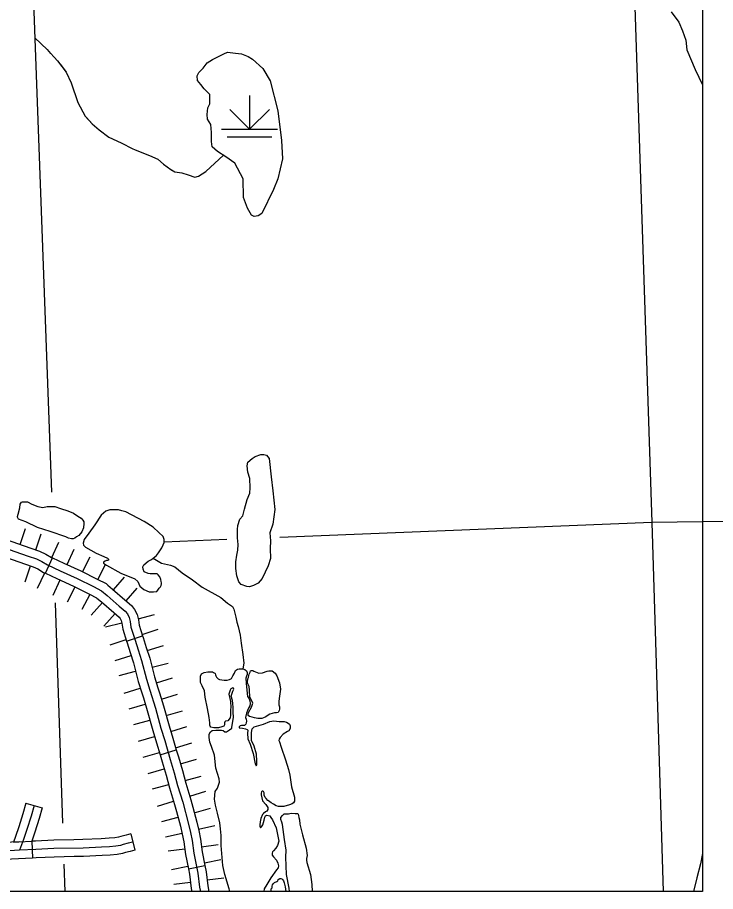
# Model space of a CAD drawing. Extents: x -117616 to 64730, y 54117 to 789866.
# Drawn here: x 63732.9 to 63857.1, y 54389.3 to 54544.9 of the extents above; entities that cross this region are included whole.
import ezdxf

# ---------------------------------------------------------------- set-up
doc = ezdxf.new("R2010")
doc.units = 0
for name, color, linetype in [('29', 7, 'Continuous'), ('32', 7, 'Continuous'), ('35', 7, 'Continuous'), ('4', 7, 'Continuous'), ('43', 7, 'Continuous'), ('44', 7, 'Continuous'), ('45', 7, 'Continuous'), ('46', 7, 'Continuous'), ('47', 7, 'Continuous'), ('5', 7, 'Continuous'), ('R_Dimension', 7, 'Continuous'), ('R_No Plot', 7, 'Continuous')]:
    doc.layers.add(name, color=color, linetype=linetype)

msp = doc.modelspace()

# ---------------------------------------------------------------- linework, layer by layer
at = {"layer": '29'}
for p, q in [((63733.38, 54451.09), (63734.37, 54453.92)), ((63736.18, 54450.12), (63737.12, 54452.97)), ((63736.18, 54450.12), (63737.12, 54452.97)), ((63739.03, 54448.76), (63740.29, 54451.48)), ((63741.76, 54447.5), (63743, 54450.23)), ((63744.52, 54446.22), (63745.87, 54448.91)), ((63744.52, 54446.22), (63745.87, 54448.91)), ((63734.31, 54444.42), (63735.25, 54447.27)), ((63734.31, 54444.42), (63735.25, 54447.27)), ((63747.23, 54444.87), (63748.61, 54447.53)), ((63736.52, 54443.31), (63737.78, 54446.03)), ((63739.26, 54442.05), (63740.51, 54444.78)), ((63750, 54443.02), (63751.98, 54445.28)), ((63741.84, 54440.86), (63743.18, 54443.54)), ((63741.84, 54440.86), (63743.18, 54443.54)), ((63752.27, 54441.04), (63754.25, 54443.29)), ((63752.27, 54441.04), (63754.25, 54443.29)), ((63744.46, 54439.54), (63745.85, 54442.21)), ((63746.06, 54438.49), (63748.03, 54440.75)), ((63748.31, 54436.53), (63750.29, 54438.79)), ((63748.31, 54436.53), (63750.29, 54438.79)), ((63754.39, 54437.87), (63757.3, 54438.6)), ((63748.57, 54436.42), (63751.48, 54437.14)), ((63755.11, 54435.07), (63757.97, 54435.99)), ((63749.4, 54433.23), (63752.25, 54434.15)), ((63756.03, 54432.21), (63758.89, 54433.11)), ((63756.03, 54432.21), (63758.89, 54433.11)), ((63750.31, 54430.4), (63753.17, 54431.3)), ((63750.31, 54430.4), (63753.17, 54431.3)), ((63756.87, 54429.24), (63759.77, 54429.97)), ((63751.05, 54427.76), (63753.96, 54428.5)), ((63757.65, 54426.44), (63760.51, 54427.35)), ((63751.94, 54424.61), (63754.79, 54425.52)), ((63758.54, 54423.55), (63761.41, 54424.43)), ((63758.54, 54423.55), (63761.41, 54424.43)), ((63752.81, 54421.8), (63755.68, 54422.68)), ((63752.81, 54421.8), (63755.68, 54422.68)), ((63759.39, 54420.64), (63762.28, 54421.44)), ((63753.61, 54419.03), (63756.5, 54419.83)), ((63760.21, 54417.78), (63763.08, 54418.65)), ((63754.46, 54416.05), (63757.34, 54416.92)), ((63761.07, 54414.9), (63763.94, 54415.76)), ((63761.07, 54414.9), (63763.94, 54415.76)), ((63755.32, 54413.19), (63758.19, 54414.05)), ((63755.32, 54413.19), (63758.19, 54414.05)), ((63761.92, 54412.03), (63764.8, 54412.88)), ((63756.17, 54410.32), (63759.05, 54411.17)), ((63762.74, 54409.09), (63765.64, 54409.86)), ((63756.94, 54407.56), (63759.84, 54408.33)), ((63763.58, 54406.28), (63766.45, 54407.16)), ((63763.58, 54406.28), (63766.45, 54407.16)), ((63757.85, 54404.52), (63760.72, 54405.4)), ((63757.85, 54404.52), (63760.72, 54405.4)), ((63764.4, 54403.33), (63767.3, 54404.11)), ((63758.6, 54401.78), (63761.5, 54402.56)), ((63765.14, 54400.37), (63768.07, 54401.04)), ((63759.29, 54399.04), (63762.22, 54399.7)), ((63765.68, 54397.27), (63768.66, 54397.65)), ((63765.68, 54397.27), (63768.66, 54397.65)), ((63759.73, 54396.52), (63762.71, 54396.9)), ((63759.73, 54396.52), (63762.71, 54396.9)), ((63766.19, 54394.43), (63769.13, 54395.02)), ((63760.31, 54393.24), (63763.25, 54393.84)), ((63760.73, 54390.63), (63763.71, 54390.99)), ((63766.69, 54391.35), (63769.67, 54391.71))]:
    msp.add_line(p, q, dxfattribs=at)
for points in [[(63730.25, 54450.6), (63734.82, 54448.99)], [(63734.82, 54448.99), (63736.31, 54448.5), (63737.25, 54448.04), (63738.27, 54447.46), (63740.55, 54446.41), (63743.56, 54445.03), (63746.43, 54443.59), (63747.86, 54442.85), (63748.88, 54442.01), (63751.05, 54440.12), (63752.1, 54439.19), (63752.48, 54438.71), (63752.79, 54438.1), (63752.97, 54437.38), (63753.12, 54436.36), (63753.86, 54434.05), (63754.42, 54432.31), (63755.01, 54430.45), (63755.86, 54427.12), (63756.49, 54425.13), (63757.47, 54421.96), (63758.46, 54418.38), (63759.13, 54416.18), (63760.12, 54412.83), (63760.84, 54410.42), (63761.43, 54408.2), (63762.35, 54405.2), (63763.39, 54401.29), (63763.73, 54399.83), (63764.03, 54398.37), (63764.31, 54396.15), (63765.03, 54392.59), (63765.34, 54390.06), (63765.49, 54389.3)]]:
    msp.add_lwpolyline(points, dxfattribs=at)
at = {"layer": '32'}
for p, q in [((63734.44, 54405.01), (63737.33, 54404.18)), ((63735.47, 54398.26), (63735.61, 54395.26))]:
    msp.add_line(p, q, dxfattribs=at)
for points in [[(63734.44, 54405.01), (63733.9, 54403.14), (63733.19, 54400.82), (63732.58, 54399.08), (63732.21, 54398.09), (63733.2, 54398.14), (63735.47, 54398.26)], [(63735.89, 54404.6), (63735.34, 54402.71), (63734.61, 54400.35), (63733.99, 54398.58), (63733.28, 54396.64)], [(63737.33, 54404.18), (63736.78, 54402.28), (63736.04, 54399.88), (63735.47, 54398.26)], [(63733.21, 54398.14), (63730.51, 54398.01), (63724.64, 54397.77), (63722.67, 54397.69)], [(63733.28, 54396.64), (63730.58, 54396.51)], [(63735.61, 54395.26), (63734.36, 54395.19), (63730.65, 54395.01), (63724.76, 54394.77), (63722.79, 54394.69)]]:
    msp.add_lwpolyline(points, dxfattribs=at)
at = {"layer": '35'}
for points in [[(63849.26, 54545.9), (63850.6, 54544.05), (63851.28, 54542.53), (63851.85, 54540.88), (63852.05, 54539.16), (63853.53, 54535.66), (63854.85, 54532.93)], [(63740.57, 54457.49), (63741.9, 54457.07), (63742.89, 54456.64), (63743.69, 54456.11), (63744.24, 54455.75), (63744.58, 54455.39), (63744.71, 54455.09), (63744.74, 54454.81), (63744.68, 54454.07), (63744.37, 54453.35), (63743.84, 54452.71), (63743.43, 54452.43), (63743.15, 54452.18), (63742.84, 54452.08), (63742.53, 54452.1), (63742.02, 54452.23), (63741.54, 54452.45), (63738.73, 54453.4), (63736.48, 54454.11), (63734.4, 54455.14), (63733.12, 54455.62), (63732.98, 54455.82), (63732.94, 54455.95), (63732.94, 54456.06), (63733.05, 54456.47), (63733.35, 54457.59), (63733.38, 54458.27), (63733.66, 54458.59), (63733.82, 54458.69), (63734.74, 54458.66), (63735.5, 54458.27), (63736.53, 54457.87), (63737.47, 54457.69), (63738.21, 54457.84), (63738.77, 54457.82), (63739.57, 54457.82), (63740.57, 54457.49)], [(63757.66, 54449.1), (63758.02, 54449.58), (63758.62, 54450.48), (63758.83, 54451.02), (63759.04, 54451.44), (63759.01, 54451.98), (63758.83, 54452.51), (63758.08, 54453.23), (63757.06, 54454.16), (63755.47, 54455.18), (63752.24, 54456.92), (63751.49, 54457.07), (63750.89, 54457.25), (63749.99, 54457.25), (63749.36, 54457.25), (63748.64, 54457.04), (63747.83, 54456.29), (63746.69, 54454.61), (63745.62, 54453.11), (63744.81, 54451.95), (63744.63, 54451.32), (63744.66, 54450.96), (63745.02, 54450.63), (63746.96, 54449.55), (63748.28, 54448.92), (63748.97, 54448.65), (63749.12, 54448.47), (63749.12, 54448.29), (63748.97, 54448.23), (63748.76, 54448.23), (63748.52, 54448.11), (63748.22, 54447.93), (63748.25, 54447.75), (63748.79, 54447.39), (63751.34, 54445.95), (63753.83, 54444.99), (63754.34, 54444.51), (63754.73, 54443.67), (63755.41, 54443.04), (63756.37, 54442.68), (63756.76, 54442.65), (63757.12, 54442.68), (63757.75, 54442.74), (63757.93, 54442.95), (63758.14, 54443.28), (63758.38, 54443.52), (63758.5, 54443.79), (63758.53, 54444.06), (63758.53, 54444.27), (63758.47, 54444.51), (63758.44, 54444.84), (63758.26, 54445.35), (63757.99, 54445.71), (63757.81, 54445.86), (63757.48, 54445.86), (63757.03, 54445.83), (63756.52, 54445.83), (63756.16, 54445.92), (63755.5, 54446.19), (63755.27, 54446.67), (63755.24, 54447.09), (63755.44, 54447.45), (63756.19, 54448.14), (63756.76, 54448.41), (63757.66, 54449.1)], [(63757.09, 54448.66), (63758.54, 54447.78), (63760.13, 54447.41), (63760.94, 54447.1), (63762.25, 54446.01), (63764.05, 54444.79), (63765.79, 54443.46), (63769.12, 54441.65), (63770.3, 54440.65), (63771.17, 54440.03), (63771.42, 54439.57), (63771.76, 54438.13), (63771.98, 54437.23), (63772.23, 54436.48), (63772.57, 54434.96), (63772.72, 54433.53), (63773.04, 54431.47), (63773.19, 54429.98), (63773.05, 54428.95)], [(63770.71, 54389.3), (63770.59, 54389.75), (63769.84, 54392.34), (63769.47, 54393.92), (63769.15, 54397.5), (63769.15, 54399.27), (63769.04, 54400.45), (63768.96, 54401.52), (63768.54, 54403.23), (63768.14, 54404.66), (63767.98, 54405.72), (63768.12, 54407.1), (63768.51, 54407.69), (63768.9, 54408.75), (63768.84, 54409.37), (63768.23, 54411.25), (63767.98, 54413.58), (63767.44, 54415.09), (63767.16, 54415.9), (63767.05, 54416.69), (63767.05, 54417.34), (63767.25, 54417.73), (63767.58, 54417.95), (63768.2, 54418.04), (63768.62, 54418.04), (63769.24, 54418.01), (63769.52, 54417.98), (63769.8, 54417.73), (63770.13, 54417.73), (63770.64, 54418.09), (63771.09, 54418.37), (63771.09, 54418.54), (63771.37, 54420.31), (63771.31, 54421.29), (63771.34, 54422.05), (63771.23, 54422.78), (63771.17, 54423.31), (63770.95, 54424.09), (63771.25, 54424.94), (63771.4, 54425.3), (63771.37, 54425.53), (63771.23, 54425.55), (63770.92, 54425.41), (63770.75, 54425.13), (63770.53, 54424.43), (63770.81, 54423.14), (63770.89, 54422.05), (63770.81, 54421.71), (63770.83, 54421.29), (63770.83, 54420.7), (63770.75, 54420.22), (63770.36, 54419.69), (63769.97, 54419.64), (63769.8, 54419.49), (63769.77, 54419.35), (63769.77, 54418.96), (63769.66, 54418.74), (63769.27, 54418.6), (63768.68, 54418.46), (63767.89, 54418.46), (63767.36, 54418.54), (63767.19, 54418.74), (63767.16, 54418.93), (63767.16, 54419.33), (63767.02, 54420.31), (63766.74, 54421.91), (63766.35, 54423.93), (63766.21, 54425.05), (63765.82, 54425.89), (63765.51, 54426.51), (63765.48, 54427.07), (63765.51, 54427.66), (63765.68, 54428.08), (63766.13, 54428.3), (63766.8, 54428.39), (63767.11, 54428.39), (63767.64, 54428.39), (63767.81, 54428.3), (63768.06, 54428.16)], [(63771, 54427.25), (63771.27, 54427.7), (63771.54, 54428.19), (63771.71, 54428.64), (63772.08, 54428.87), (63772.4, 54428.97), (63772.72, 54428.97), (63773.05, 54428.95), (63773.38, 54428.81), (63773.7, 54428.57), (63773.81, 54428.32), (63773.8, 54427.95), (63773.69, 54427.63), (63773.57, 54427.31), (63773.61, 54426.39), (63773.83, 54424.56), (63773.89, 54424.02), (63774.1, 54423.75), (63774.27, 54423.26), (63774.32, 54422.76), (63774.26, 54422.34), (63774.1, 54422.05), (63773.88, 54421.54), (63773.67, 54421.05), (63773.53, 54420.31), (63773.62, 54419.98), (63773.7, 54419.63), (63773.62, 54419.33), (63773.56, 54419.12), (63773.32, 54418.85), (63773.1, 54418.85), (63772.81, 54418.84), (63772.53, 54418.8), (63772.4, 54418.64), (63772.4, 54418.47), (63772.49, 54418.44), (63772.95, 54418.36), (63773.48, 54418.28), (63773.8, 54418.15), (63773.94, 54418.01), (63773.89, 54417.51)], [(63775, 54428.54), (63775.87, 54428.18), (63776.54, 54428.22), (63777.38, 54428.52), (63777.68, 54428.58), (63778.23, 54428.56), (63778.81, 54428.2), (63779.06, 54427.72), (63779.56, 54426.47), (63779.72, 54425.3), (63779.54, 54424.05), (63779.46, 54423.18), (63779.42, 54422.54), (63779.54, 54422.18), (63779.54, 54421.79), (63779.5, 54421.55), (63779.34, 54421.19), (63779, 54421.13), (63778.69, 54421.13), (63777.81, 54420.89), (63776.98, 54420.32), (63776.69, 54420.22), (63776.39, 54420.12), (63776.05, 54420.12), (63775.69, 54420.12), (63775.12, 54420.22), (63774.7, 54420.32), (63774.2, 54420.48), (63773.97, 54420.65), (63773.99, 54420.83), (63774.05, 54421.15), (63774.58, 54422.1), (63774.8, 54422.82), (63774.58, 54423.39), (63774.3, 54423.93), (63774.22, 54425.16), (63774.16, 54425.78), (63774.01, 54426.01), (63773.91, 54426.25), (63773.87, 54426.65), (63773.91, 54427.15), (63774.01, 54427.4), (63774.1, 54427.74), (63774.14, 54428), (63774.32, 54428.34), (63774.41, 54428.56), (63774.59, 54428.62), (63774.8, 54428.62), (63775, 54428.54)], [(63768.06, 54428.16), (63768.12, 54428.11), (63768.17, 54427.88), (63768.23, 54427.71), (63768.34, 54427.49), (63768.62, 54427.18), (63768.87, 54427.07), (63769.71, 54426.93), (63770.22, 54426.93), (63770.64, 54427.04), (63771, 54427.25)], [(63773.89, 54417.51), (63773.92, 54416.5), (63774.31, 54415.51), (63774.88, 54413.9), (63775.24, 54412.04), (63775.41, 54411.7), (63775.48, 54411.72), (63775.51, 54411.88), (63775.55, 54412.52), (63775.48, 54413.74), (63775.04, 54415.17), (63774.59, 54416.21), (63774.55, 54416.92), (63774.55, 54417.6), (63774.71, 54418.28), (63775.06, 54418.6), (63776.69, 54419.1), (63777.83, 54419.59), (63778.54, 54419.71), (63779.47, 54419.58), (63780.41, 54419.54), (63780.79, 54419.42), (63781.12, 54419.29), (63781.35, 54419.07), (63781.46, 54418.79), (63781.47, 54418.53), (63781.44, 54418.32), (63781.19, 54417.93), (63781, 54417.76), (63780.19, 54417.3), (63779.65, 54416.72), (63779.47, 54416.44), (63779.44, 54416.21), (63779.58, 54415.93), (63779.88, 54415), (63780.61, 54412.75), (63781.14, 54411.01), (63781.37, 54410.02), (63781.72, 54407.91), (63782.2, 54406.07), (63782.2, 54405.4), (63782.04, 54405.09), (63781.78, 54404.9), (63781.34, 54404.73), (63780.3, 54404.46), (63779.36, 54404.46), (63778.95, 54404.55), (63778.5, 54404.83), (63778.07, 54405.06), (63777.81, 54405.28), (63777.77, 54405.3), (63777.49, 54405.5), (63777.16, 54405.85), (63777.02, 54406.04), (63776.85, 54406.48), (63776.81, 54406.87), (63776.69, 54407.12), (63776.6, 54407.18), (63776.5, 54407.18), (63776.38, 54407.06), (63776.31, 54406.81), (63776.3, 54406.52), (63776.56, 54405.43), (63777.14, 54404.81), (63777.5, 54404.26), (63777.5, 54404.04), (63777.45, 54403.89), (63777.28, 54403.6), (63777.06, 54403.46), (63776.7, 54403.19), (63776.53, 54402.99), (63776.26, 54402.29), (63776.12, 54401.73), (63776.07, 54401.17), (63776.04, 54400.86), (63776.17, 54400.71), (63776.26, 54400.71), (63776.34, 54400.83), (63776.6, 54401.2), (63776.82, 54402), (63776.94, 54402.51), (63777.09, 54402.8), (63777.28, 54402.87), (63777.81, 54402.75), (63778.01, 54402.48), (63778.32, 54402.05), (63778.95, 54400.64), (63779.41, 54398.29), (63779.22, 54397.51), (63778.88, 54397), (63778.47, 54396.52), (63778.3, 54396.39), (63778.25, 54396.13), (63778.23, 54395.79), (63778.49, 54395.45), (63779.05, 54394.89), (63779.27, 54394.36), (63779.37, 54393.87), (63779.34, 54393.53), (63779.03, 54393.17), (63778.03, 54391.74)], [(63781.31, 54389.3), (63781.25, 54389.91), (63780.78, 54392.32), (63780.68, 54395.44), (63780.76, 54396.68), (63780.45, 54398.55), (63780.11, 54401.26), (63779.99, 54401.64), (63779.82, 54402.12), (63779.82, 54402.5), (63780.09, 54402.84), (63780.41, 54403.11), (63781.18, 54403.13), (63781.65, 54403.23), (63782.32, 54403.21), (63782.76, 54403.17), (63782.86, 54403.05), (63782.93, 54402.86), (63783.01, 54402.48), (63783.1, 54402.06), (63783.2, 54401.28), (63783.64, 54399.37), (63784.33, 54397.03), (63784.48, 54395.71), (63784.38, 54395.2), (63784.38, 54394.89), (63784.42, 54394.45)], [(63784.42, 54394.45), (63785.05, 54392.3), (63785.32, 54390.56), (63785.38, 54389.3)], [(63778.03, 54391.74), (63777.28, 54390.55), (63776.82, 54389.75), (63776.76, 54389.3)], [(63778.09, 54389.3), (63778.08, 54389.32), (63778.05, 54389.62), (63778.06, 54389.76), (63778.23, 54389.95), (63778.27, 54390.25), (63778.32, 54390.5), (63778.5, 54390.75), (63778.69, 54390.9), (63779.08, 54391.07), (63779.23, 54391.18), (63779.33, 54391.41)], [(63779.33, 54391.41), (63779.59, 54391.59), (63779.78, 54391.6), (63779.97, 54391.55), (63780.1, 54391.42), (63780.27, 54391.18), (63780.4, 54390.82), (63780.59, 54390.16), (63780.67, 54389.3)]]:
    msp.add_lwpolyline(points, dxfattribs=at)
at = {"layer": '4'}
for points in [[(63854.85, 54455.14), (63845.82, 54455), (63779.64, 54452.34)], [(63770.16, 54451.96), (63759.03, 54451.52)]]:
    msp.add_lwpolyline(points, dxfattribs=at)
at = {"layer": '43'}
for points in [[(63735.99, 54541.28), (63738.2, 54539.18), (63740.08, 54537.19), (63741.57, 54535.2), (63742.51, 54533.26), (63743.67, 54529.77), (63745, 54527.34), (63746.22, 54525.96), (63747.49, 54524.91), (63749.2, 54523.58), (63751.36, 54522.58), (63753.46, 54521.53), (63756.44, 54520.31), (63757.88, 54519.71), (63758.93, 54518.82), (63760.2, 54517.82), (63760.92, 54517.44), (63762.19, 54517.27), (63763.3, 54516.88), (63764.51, 54516.5), (63765.12, 54516.66), (63765.78, 54517.05), (63766.46, 54517.48), (63769.59, 54520.41)], [(63735.99, 54541.28), (63738.2, 54539.18), (63738.83, 54538.52)], [(63740.57, 54536.54), (63741.57, 54535.2), (63742.51, 54533.26), (63743.67, 54529.77), (63743.87, 54529.41)], [(63745.19, 54527.13), (63746.22, 54525.96), (63747.49, 54524.91), (63749.2, 54523.58), (63751.36, 54522.58), (63751.51, 54522.51)], [(63753.88, 54521.36), (63756.44, 54520.31), (63757.88, 54519.71), (63758.93, 54518.82), (63760.2, 54517.82), (63760.74, 54517.54)], [(63763.28, 54516.89), (63763.3, 54516.88), (63764.51, 54516.5), (63765.12, 54516.66), (63765.78, 54517.05), (63766.46, 54517.48), (63769.59, 54520.41)]]:
    msp.add_lwpolyline(points, dxfattribs=at)
at = {"layer": '44'}
for p, q in [((63774.22, 54531), (63774.22, 54525)), ((63774.22, 54525), (63770.69, 54528.54)), ((63774.22, 54525), (63777.76, 54528.54)), ((63769.22, 54525), (63779.22, 54525)), ((63770.22, 54523.64), (63778.22, 54523.64))]:
    msp.add_line(p, q, dxfattribs=at)
at = {"layer": '45'}
for p, q in [((63737.93, 54445.96), (63739.18, 54448.69)), ((63752.34, 54433.88), (63755.2, 54434.8)), ((63758.31, 54413.66), (63761.18, 54414.52)), ((63753.1, 54399.55), (63753.83, 54396.64)), ((63763.35, 54393.32), (63766.29, 54393.92))]:
    msp.add_line(p, q, dxfattribs=at)
for points in [[(63729.23, 54452.55), (63730.75, 54452.02), (63735.31, 54450.41), (63736.87, 54449.9), (63737.95, 54449.37), (63738.96, 54448.79), (63739.18, 54448.69)], [(63730.25, 54450.6), (63734.82, 54448.99)], [(63728.23, 54449.73), (63729.75, 54449.19), (63734.34, 54447.57), (63735.74, 54447.11), (63736.55, 54446.72), (63737.58, 54446.12), (63737.93, 54445.96)], [(63734.82, 54448.99), (63736.31, 54448.5), (63737.25, 54448.04), (63738.27, 54447.46), (63740.55, 54446.41), (63743.56, 54445.03), (63746.43, 54443.59), (63747.86, 54442.85), (63748.88, 54442.01), (63751.05, 54440.12), (63752.1, 54439.19), (63752.48, 54438.71), (63752.79, 54438.1), (63752.97, 54437.38), (63753.12, 54436.36), (63753.86, 54434.05), (63754.42, 54432.31), (63755.01, 54430.45), (63755.86, 54427.12), (63756.49, 54425.13), (63757.47, 54421.96), (63758.46, 54418.38), (63759.13, 54416.18), (63760.12, 54412.83), (63760.84, 54410.42), (63761.43, 54408.2), (63762.35, 54405.2), (63763.39, 54401.29), (63763.73, 54399.83), (63764.03, 54398.37), (63764.31, 54396.15), (63765.03, 54392.59), (63765.34, 54390.06), (63765.49, 54389.3)], [(63739.18, 54448.69), (63741.17, 54447.77), (63744.21, 54446.38), (63747.11, 54444.93), (63748.69, 54444.11), (63748.99, 54443.86)], [(63737.93, 54445.96), (63739.92, 54445.04), (63742.91, 54443.67), (63745.74, 54442.26), (63747.02, 54441.59), (63747.08, 54441.55)], [(63748.99, 54443.86), (63749.85, 54443.15), (63752.04, 54441.24), (63753.19, 54440.23), (63753.75, 54439.52), (63754.2, 54438.62), (63754.44, 54437.67), (63754.59, 54436.7), (63755.2, 54434.8)], [(63747.08, 54441.55), (63747.91, 54440.86), (63750.06, 54438.99), (63751.01, 54438.16), (63751.21, 54437.9), (63751.37, 54437.57), (63751.49, 54437.09), (63751.66, 54436.01), (63752.34, 54433.88)], [(63755.2, 54434.8), (63755.29, 54434.51), (63755.85, 54432.77), (63756.46, 54430.86), (63757.3, 54427.54), (63757.93, 54425.58), (63758.21, 54424.66)], [(63752.34, 54433.88), (63752.43, 54433.59), (63752.99, 54431.86), (63753.57, 54430.04), (63754.41, 54426.71), (63755.06, 54424.68), (63755.34, 54423.78)], [(63755.34, 54423.78), (63756.03, 54421.54), (63757.02, 54417.96), (63757.69, 54415.75), (63758.31, 54413.66)], [(63758.21, 54424.66), (63758.91, 54422.38), (63759.9, 54418.79), (63760.56, 54416.61), (63761.18, 54414.52)], [(63761.18, 54414.52), (63761.56, 54413.25), (63762.28, 54410.83), (63762.87, 54408.61), (63763.79, 54405.62), (63764.13, 54404.34)], [(63758.31, 54413.66), (63758.69, 54412.4), (63759.39, 54410.02), (63759.98, 54407.78), (63760.9, 54404.79), (63761.23, 54403.56)], [(63761.23, 54403.56), (63761.94, 54400.93), (63762.26, 54399.51), (63762.55, 54398.13), (63762.83, 54395.91), (63763.35, 54393.32)], [(63764.13, 54404.34), (63764.85, 54401.65), (63765.19, 54400.15), (63765.51, 54398.62), (63765.8, 54396.39), (63766.29, 54393.92)], [(63753.1, 54399.55), (63752.27, 54399.34), (63751.33, 54399.11), (63750.9, 54398.97), (63750.27, 54398.86), (63749.22, 54398.77), (63747.84, 54398.7), (63744.58, 54398.54), (63742.97, 54398.51)], [(63753.46, 54398.1), (63752.63, 54397.89), (63751.75, 54397.67), (63751.27, 54397.51), (63750.46, 54397.37), (63749.32, 54397.28), (63747.91, 54397.2), (63744.63, 54397.04), (63739.42, 54396.93), (63736.2, 54396.8), (63733.28, 54396.64)], [(63742.97, 54398.51), (63739.37, 54398.43), (63736.13, 54398.29), (63735.47, 54398.26)], [(63753.83, 54396.64), (63752.99, 54396.43), (63752.16, 54396.22), (63751.63, 54396.05), (63750.65, 54395.88), (63749.42, 54395.78), (63747.99, 54395.7), (63744.68, 54395.54), (63743.04, 54395.51)], [(63743.04, 54395.51), (63739.47, 54395.43), (63736.27, 54395.3), (63735.61, 54395.26)], [(63763.35, 54393.32), (63763.55, 54392.36), (63763.85, 54389.83), (63763.96, 54389.3)], [(63766.29, 54393.92), (63766.51, 54392.83), (63766.82, 54390.3), (63767.01, 54389.3)]]:
    msp.add_lwpolyline(points, dxfattribs=at)
at = {"layer": '46'}
msp.add_lwpolyline([(63854.85, 54396.07), (63854.49, 54394.22), (63853.84, 54391.74), (63853.21, 54389.31), (63853.21, 54389.3)], dxfattribs=at)
at = {"layer": '47'}
for points in [[(63772.77, 54538.41), (63773.99, 54537.98), (63774.75, 54537.5), (63776.58, 54535.82), (63777.88, 54533.61), (63779.25, 54528.27), (63779.94, 54523), (63780.09, 54519.72), (63779.25, 54516.21), (63778.49, 54514.3), (63776.43, 54510.03), (63775.74, 54509.57), (63775.06, 54509.5), (63774.6, 54509.73), (63773.84, 54510.95), (63773.15, 54512.85), (63773.07, 54516.21), (63771.63, 54518.96), (63770.03, 54520.1), (63768.5, 54521.02), (63767.59, 54521.86), (63767.43, 54522.85), (63767.43, 54524.45), (63767.36, 54525.83), (63766.75, 54526.82), (63766.67, 54527.66), (63766.82, 54528.8), (63767.13, 54529.56), (63767.13, 54530.48), (63767.13, 54531.17), (63766.59, 54531.78), (63766.14, 54532.23), (63765.53, 54533), (63764.99, 54533.68), (63764.92, 54534.52), (63765.22, 54535.13), (63765.98, 54535.9), (63766.67, 54536.81), (63767.66, 54537.42), (63768.58, 54537.88), (63769.64, 54538.41), (63770.33, 54538.72), (63771.7, 54538.57), (63772.77, 54538.41)], [(63777.7, 54466.39), (63778.07, 54463.13), (63778.37, 54460.61), (63778.74, 54457.29), (63778.37, 54454.71), (63777.82, 54453.18), (63777.94, 54451.76), (63777.88, 54450.35), (63777.94, 54448.57), (63777.51, 54447.28), (63776.47, 54445), (63775.73, 54444.2), (63774.94, 54443.77), (63774.2, 54443.53), (63773.77, 54443.59), (63772.73, 54443.96), (63772.3, 54444.45), (63771.99, 54445.5), (63771.8, 54446.79), (63771.8, 54448.01), (63771.99, 54449.18), (63772.17, 54450.1), (63772.23, 54451.09), (63772.11, 54452.25), (63772.11, 54453.73), (63772.17, 54454.47), (63772.48, 54455.57), (63773.03, 54456.19), (63773.34, 54457.35), (63773.83, 54459.08), (63774.26, 54460.24), (63774.32, 54461.16), (63774.26, 54462.82), (63773.95, 54463.93), (63773.83, 54465.1), (63773.95, 54465.71), (63774.69, 54466.39), (63775.24, 54466.76), (63776.22, 54467.13), (63776.78, 54467.13), (63777.27, 54467), (63777.7, 54466.39)]]:
    msp.add_lwpolyline(points, dxfattribs=at)
at = {"layer": '5'}
for points in [[(63842.39, 54559.43), (63845.82, 54455)], [(63735.57, 54554.1), (63738.97, 54460.37)], [(63845.82, 54455), (63847.83, 54389.3)], [(63739.66, 54440.68), (63740.96, 54401.46)], [(63741.2, 54394.18), (63741.37, 54389.3)]]:
    msp.add_lwpolyline(points, dxfattribs=at)
at = {"layer": 'R_Dimension'}
msp.add_line((63914.85, 54455.38), (63854.85, 54455.14), dxfattribs=at)
at = {"layer": 'R_No Plot'}
msp.add_lwpolyline([(62347.42, 55314.94), (63854.85, 55314.94), (63854.85, 54389.3), (62347.42, 54389.3)], close=True, dxfattribs=at)

doc.saveas('drawing.dxf')
